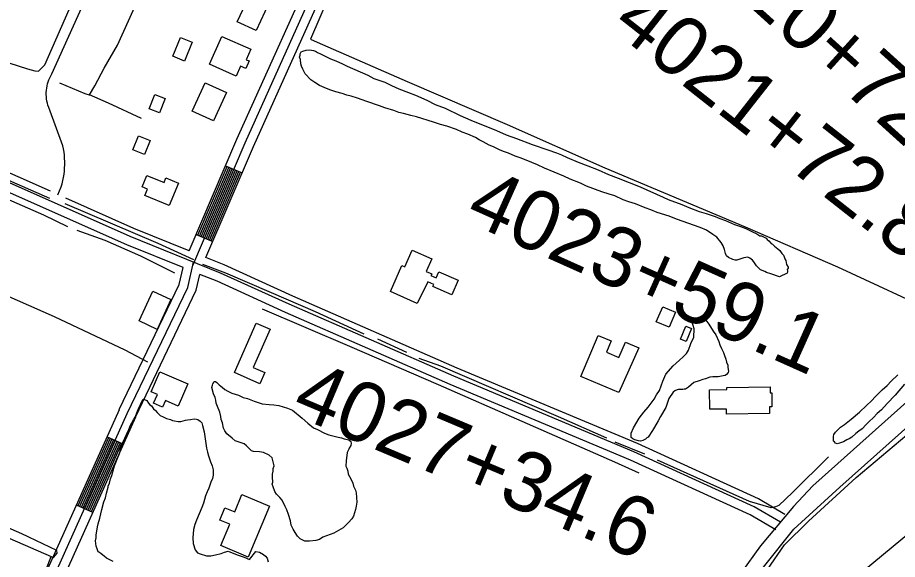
# Model space of a CAD drawing. Extents: x 3297735 to 3335592, y 670436 to 695807.
# Drawn here: x 3312870 to 3314342, y 689085 to 689991 of the extents above; entities that cross this region are included whole.
import ezdxf

# ---------------------------------------------------------------- set-up
doc = ezdxf.new("R2010")
doc.units = 0
for name, color, linetype in [('V-BLDG-OTLN', 7, 'Continuous'), ('V-DTCH-CNTR', 7, 'Continuous'), ('V-LEVE-TOET', 7, 'Continuous'), ('V-ROAD-CNTR', 7, 'Continuous'), ('V-SITE-VEGE', 7, 'Continuous'), ('V-SURV-IDEN', 7, 'Continuous'), ('V-SURV-LINE', 7, 'Continuous'), ('V-TOPO-SHOR', 7, 'Continuous')]:
    doc.layers.add(name, color=color, linetype=linetype)

msp = doc.modelspace()

# ---------------------------------------------------------------- linework, layer by layer
at = {"layer": 'V-BLDG-OTLN'}
for points in [[(3313230.3, 690044.5), (3313290.6, 690016.4), (3313268.9, 689969.8), (3313237.3, 689984.5), (3313247.2, 690005.7), (3313218.6, 690019.1), (3313222.4, 690027.3), (3313218.5, 690029.1), (3313223.9, 690040.9), (3313227.7, 690039.1)], [(3313161.5, 689950.1), (3313148.8, 689918.7), (3313129.6, 689926.6), (3313142.3, 689957.9)], [(3313190.7, 689913.2), (3313211.4, 689959.9), (3313260, 689938.4), (3313252.2, 689920.9), (3313257, 689918.8), (3313251.5, 689906.2), (3313242.7, 689910.1), (3313235.3, 689893.4)], [(3313161.9, 689834.6), (3313183.5, 689882.2), (3313219, 689866.1), (3313197.4, 689818.5)], [(3313099.3, 689862.8), (3313116.5, 689856.2), (3313107.2, 689832), (3313090, 689838.6)], [(3313062.5, 689770.2), (3313071.9, 689793.4), (3313091.3, 689785.5), (3313081.9, 689762.3)], [(3313138.9, 689714.5), (3313123.3, 689676.8), (3313082.8, 689693.5), (3313087.2, 689704.2), (3313078, 689708), (3313086, 689727.3), (3313114.7, 689715.5), (3313117.8, 689723.2)], [(3313538.6, 689513.1), (3313493.7, 689532.9), (3313512.8, 689576.4), (3313517.6, 689574.3), (3313529.9, 689602.1), (3313562.8, 689587.6), (3313553.5, 689566.5), (3313562.9, 689562.4), (3313561.5, 689559.5), (3313570.3, 689555.7), (3313574.6, 689565.8), (3313606.9, 689551.8), (3313596.5, 689527.6), (3313564.9, 689541.2), (3313566.3, 689544.5), (3313556.1, 689548.9)], [(3313126.3, 689519.4), (3313103.3, 689469.5), (3313072.8, 689483.6), (3313095.8, 689533.4)], [(3313938.8, 689482.4), (3313949.6, 689507.3), (3313971, 689498.1), (3313960.1, 689473.1)], [(3313232.8, 689397.1), (3313269, 689480.1), (3313292.1, 689470), (3313264.1, 689405.7), (3313283.4, 689397.3), (3313275.3, 689378.6)], [(3313979.4, 689452.9), (3313988.5, 689475.1), (3313997.9, 689471.2), (3313988.8, 689449)], [(3313875.9, 689363.8), (3313812.5, 689390.7), (3313841.6, 689459.2), (3313863.2, 689450.1), (3313855.4, 689431.6), (3313876.3, 689422.7), (3313887.2, 689448.3), (3313909.6, 689438.8)], [(3313107.8, 689398.7), (3313154.6, 689378.5), (3313138.4, 689341.1), (3313117, 689350.3), (3313112.3, 689339.3), (3313097.2, 689345.8), (3313103.6, 689360.4), (3313093.2, 689364.9)], [(3314056.8, 689372.5), (3314129.4, 689373.6), (3314129.5, 689363.3), (3314132, 689363.3), (3314132.4, 689340.1), (3314128.3, 689340), (3314128.4, 689328.5), (3314056.4, 689327.4), (3314056.2, 689336.2), (3314028.3, 689335.8), (3314027.8, 689368.3), (3314056.8, 689368.8)], [(3313291.5, 689173.7), (3313255.7, 689088.4), (3313209.8, 689107.7), (3313224.8, 689143.4), (3313207.9, 689150.5), (3313216.5, 689171.1), (3313233, 689164.2), (3313245.1, 689193.2)]]:
    msp.add_lwpolyline(points, close=True, dxfattribs=at)
at = {"layer": 'V-DTCH-CNTR'}
msp.add_lwpolyline([(3313389.5, 690024.6), (3313359.8, 689955.2), (3313371.3, 689950.3), (3313521.7, 689884.6), (3313688.9, 689812.6), (3313852.5, 689739.7), (3314087.4, 689641.1), (3314242.2, 689574.5), (3314418.1, 689492.6)], dxfattribs=at)
at = {"layer": 'V-LEVE-TOET'}
msp.add_lwpolyline([(3314100.4, 689022.4), (3314111.6, 689037.4), (3314125.1, 689067.9), (3314153.7, 689108.7), (3314193.6, 689148.5), (3314273.3, 689221.9), (3314369, 689302.1), (3314457.5, 689375.3), (3314528.4, 689444.5), (3314572, 689497.3), (3314613.1, 689559.8), (3314664.2, 689653.7), (3314725.2, 689763.3), (3314783.5, 689866.7), (3314830.9, 689947.5), (3314907.1, 690085.8)], dxfattribs=at)
at = {"layer": 'V-ROAD-CNTR'}
for p, q in [((3313217.7, 689743.1), (3313245.2, 689731.3)), ((3313168.6, 689628.1), (3313196.2, 689616.4)), ((3313046.4, 689277.2), (3313019.1, 689289.5)), ((3312995.2, 689163.1), (3312967.9, 689175.4))]:
    msp.add_line(p, q, dxfattribs=at)
for points in [[(3313157, 689601.1), (3313236.7, 689787.7), (3313385.3, 690118.6), (3313464.9, 690299.9), (3313538.4, 690465.9)], [(3313162.8, 689576.3), (3313250.4, 689781.7), (3313399, 690112.5), (3313478.6, 690293.8), (3313554.3, 690465.6)], [(3313184.9, 689589.8), (3313264.2, 689775.7), (3313412.7, 690106.5), (3313492.3, 690287.8), (3313568, 690459.6)], [(3314146.5, 689147), (3314102.8, 689172.3), (3313901.4, 689264.5), (3313599.7, 689391), (3313324, 689511.6), (3313209.4, 689563.8), (3313058.1, 689624.8), (3312603, 689826.8), (3312355.4, 689936.2), (3312126.9, 690035.6), (3311934.7, 690114.8), (3311545.9, 690279.9), (3311360.7, 690364.7)], [(3313146.6, 689572.9), (3313052.2, 689611), (3312597, 689813.1), (3312349.4, 689922.4), (3312121, 690021.8), (3311928.9, 690101), (3311539.8, 690266.2), (3311354.4, 690351.1)], [(3312924.4, 689700.6), (3312609.1, 689840.5), (3312361.5, 689949.9), (3312132.7, 690049.5), (3311940.5, 690128.6), (3311834.6, 690173.6)], [(3312936.8, 689694.7), (3312942.7, 689708.3), (3312944.1, 689713.4), (3312945.4, 689718.6), (3312946.4, 689723.8), (3312947.3, 689729.1), (3312947.9, 689734.4), (3312948.3, 689739.7), (3312948.5, 689745), (3312948.5, 689750.4), (3312948.3, 689755.7), (3312947.9, 689761), (3312947.2, 689766.3), (3312946.4, 689771.5), (3312945.3, 689776.8), (3312921.6, 689841.1), (3312920.4, 689844.6), (3312919.4, 689848.1), (3312918.6, 689851.6), (3312918, 689855.2), (3312917.7, 689858.9), (3312917.5, 689862.5), (3312917.5, 689866.1), (3312917.7, 689869.8), (3312918.2, 689873.4), (3312918.8, 689877), (3312919.6, 689880.5), (3312920.7, 689884), (3312921.9, 689887.4), (3312923.3, 689890.8), (3312924.9, 689894.1), (3312926.7, 689897.2), (3312991.5, 690041.3)], [(3313171.3, 689627), (3313220.4, 689741.9)], [(3313174.1, 689625.8), (3313223.2, 689740.7)], [(3313176.9, 689624.6), (3313225.9, 689739.6)], [(3313179.6, 689623.4), (3313228.7, 689738.4)], [(3313182.4, 689622.2), (3313231.5, 689737.2)], [(3313185.1, 689621.1), (3313234.2, 689736)], [(3313187.9, 689619.9), (3313237, 689734.9)], [(3313190.7, 689618.7), (3313239.7, 689733.7)], [(3313193.4, 689617.5), (3313242.5, 689732.5)], [(3313157, 689601.1), (3313063.9, 689638.6), (3312950.5, 689689)], [(3313053.2, 689328.9), (3313154.3, 689539.8), (3313164.1, 689582.1)], [(3314154.1, 689159.9), (3314109.7, 689185.7), (3313907.5, 689278.3), (3313605.6, 689404.8), (3313330.1, 689525.3), (3313215.3, 689577.6), (3313184.9, 689589.8)], [(3313039.7, 689335.4), (3313140.1, 689544.8), (3313146.6, 689572.9)], [(3313066.8, 689322.4), (3313168.6, 689534.9), (3313174.8, 689561.6)], [(3314139, 689134), (3314095.9, 689159), (3313895.4, 689250.8), (3313593.8, 689377.2), (3313317.9, 689497.9), (3313203.5, 689550), (3313174.8, 689561.6)], [(3314373.6, 689362.1), (3314200.9, 689207.5), (3314168.4, 689173.2), (3314113.2, 689107), (3314080.2, 689061.4), (3314052.4, 689016.1), (3314022.8, 688966), (3313832.5, 688665.8), (3313673.6, 688385.6), (3313641.7, 688338.8), (3313605.7, 688279.4), (3313572.8, 688233.2), (3313515, 688151.9), (3313461.4, 688077.7), (3313286.7, 687861.7), (3313174, 687698.6), (3313054.8, 687552.2), (3312992.7, 687471.1)], [(3312683.2, 688458.1), (3312787.8, 688703.9), (3312864.6, 688900), (3312928.6, 689051.3), (3313053.2, 689328.9)], [(3313039.6, 689335.1), (3312914.8, 689057.3), (3312881, 688977.4)], [(3313066.9, 689322.8), (3312942.3, 689045.3), (3312878.5, 688894.3), (3312801.6, 688698.2), (3312697, 688452.2)], [(3313021.8, 689288.2), (3312970.6, 689174.2)], [(3313024.6, 689287), (3312973.3, 689173)], [(3313027.3, 689285.8), (3312976.1, 689171.7)], [(3313030, 689284.5), (3312978.8, 689170.5)], [(3313032.8, 689283.3), (3312981.5, 689169.3)], [(3313035.5, 689282.1), (3312984.3, 689168.1)], [(3313038.2, 689280.9), (3312987, 689166.8)], [(3313041, 689279.6), (3312989.8, 689165.6)], [(3313043.7, 689278.4), (3312992.5, 689164.4)]]:
    msp.add_lwpolyline(points, dxfattribs=at)
msp.add_spline([(3314080.5, 689057.1), (3314097.3, 689035.8), (3314104.1, 689017.5), (3314104.3, 688955.9), (3314106.7, 688883.9), (3314122.9, 688838), (3314123.1, 688724.1), (3314099.3, 688621.6), (3314094.3, 688565), (3314152.6, 688493.2), (3314248.1, 688449.1), (3314313.2, 688385.2), (3314380, 688321.3), (3314430.3, 688240.4), (3314521.5, 688205.2), (3314579.6, 688215), (3314623.3, 688260), (3314633.9, 688334.4), (3314648, 688439.4), (3314677.1, 688514.4), (3314773.1, 688638.6), (3314846, 688736.7), (3314913.9, 688835.8), (3315021.2, 688958.7), (3315079.1, 689025.3), (3315118.1, 689072.2), (3315236.6, 689100.1), (3315374.6, 689051.6), (3315508.7, 688976.7), (3315561.9, 688896.4), (3315548.4, 688793), (3315511, 688741.9), (3315441.3, 688690.8), (3315377.8, 688674.9), (3315269.2, 688706.6), (3315178.8, 688788.3), (3315081.6, 688857.1), (3315021.8, 688881), (3314985.7, 688884.4), (3314958.2, 688887.7)], degree=3, dxfattribs=at)
at = {"layer": 'V-SITE-VEGE'}
for points in [[(3313821.9, 689709.1), (3313811.7, 689714), (3313794.8, 689721), (3313783.9, 689725.9), (3313751.4, 689739.3), (3313739.9, 689744.9), (3313730.4, 689749.1), (3313718.2, 689754), (3313710.7, 689756.8), (3313702.6, 689759.7), (3313691.1, 689764.6), (3313683, 689767.4), (3313676.2, 689770.2), (3313666, 689775.1), (3313659.2, 689777.9), (3313649.1, 689783.5), (3313642.3, 689787), (3313636.2, 689790.5), (3313623.4, 689796.1), (3313613.9, 689799.6), (3313604.4, 689803.9), (3313588.1, 689809.5), (3313577.3, 689812.4), (3313565.7, 689816.6), (3313537.2, 689825.2), (3313527.7, 689827.3), (3313515.5, 689830.9), (3313508, 689832.4), (3313499.2, 689835.9), (3313484.3, 689840.2), (3313475.5, 689843.7), (3313454.4, 689850.8), (3313446.3, 689853.6), (3313438.8, 689856.4), (3313428, 689860), (3313420.5, 689861.4), (3313413.1, 689864.3), (3313402.2, 689867.1), (3313394, 689869.9), (3313386.6, 689872.8), (3313375.1, 689877.7), (3313367, 689882.6), (3313360.2, 689887.4), (3313350.8, 689897.1), (3313346.8, 689905.3), (3313344.8, 689910.1), (3313343.5, 689914.2), (3313342.9, 689921), (3313341.6, 689925.1), (3313342.3, 689928.5), (3313342.4, 689930.6), (3313344.5, 689934), (3313347.2, 689935.3), (3313352.7, 689936.6), (3313358.1, 689937.2), (3313361.5, 689937.1), (3313364.9, 689936.4), (3313368.3, 689935), (3313371.7, 689932.9), (3313376.4, 689930.8), (3313384.6, 689926.6), (3313393.4, 689922.4), (3313402.2, 689918.9), (3313413.7, 689914), (3313421.1, 689909.8)], [(3313421.1, 689909.8), (3313455.7, 689895), (3313465.8, 689889.5), (3313484.2, 689883.1), (3313495.7, 689877.5), (3313507.9, 689871.9), (3313524.1, 689866.2), (3313535.6, 689861.3), (3313554.6, 689852.9), (3313568.8, 689845.9), (3313585.1, 689839.5), (3313610.2, 689827.6), (3313628.5, 689819.9), (3313671.1, 689802.3), (3313687.4, 689795.3), (3313705, 689788.9), (3313730.8, 689779.1), (3313757.2, 689769.8), (3313771.5, 689764.9), (3313780.3, 689761.4), (3313789.8, 689757.2), (3313808.1, 689749.4), (3313824.3, 689743.1), (3313841.3, 689736.7), (3313858.9, 689729), (3313875.2, 689722.7), (3313911.8, 689707.9), (3313950.4, 689691), (3313958.5, 689686.8), (3313981.6, 689678.4), (3313993.1, 689673.4), (3314010.7, 689667.1), (3314022.3, 689663.5), (3314037.2, 689658.6), (3314045.3, 689655.1), (3314054.8, 689651.5), (3314069.7, 689645.2), (3314079.9, 689641.7), (3314088.7, 689638.1), (3314098.9, 689633.2), (3314107, 689629.7), (3314112.4, 689626.3), (3314115.1, 689626.2), (3314117.1, 689624.8), (3314122.6, 689622), (3314124.6, 689620), (3314127.3, 689617.9), (3314131.3, 689613.1), (3314133.3, 689612.4), (3314136.7, 689608.9), (3314142.1, 689604.1), (3314145.4, 689601.3), (3314148.8, 689596.5), (3314151.5, 689593.7), (3314152.8, 689591), (3314154.1, 689587.6), (3314155.5, 689584.8), (3314156.7, 689578), (3314159.4, 689573.9), (3314159.4, 689571.8), (3314158, 689569.8), (3314158.6, 689567.7), (3314158.6, 689565.7), (3314157.9, 689563.7), (3314144.9, 689557.7), (3314130.6, 689562.7), (3314123.2, 689564.8), (3314120.5, 689566.2), (3314113, 689569), (3314106.3, 689575.9), (3314102.3, 689582.8), (3314099.6, 689585.5), (3314095.6, 689589), (3314092.2, 689590.4), (3314085.3, 689589.1), (3314080.5, 689587.8), (3314073.7, 689585.2), (3314071, 689585.2), (3314066.9, 689586.6), (3314059.5, 689590.1), (3314056.1, 689592.9), (3314054.8, 689596.3), (3314052.8, 689603.2), (3314050.8, 689609.3), (3314047.5, 689614.8), (3314040.1, 689623.8), (3314033.4, 689628.6), (3314022.6, 689635.6), (3314012.4, 689639.8), (3313972.4, 689654), (3313960.2, 689658.9), (3313940.5, 689665.3), (3313929.7, 689669.5), (3313920.2, 689673), (3313903.9, 689679.4), (3313893.1, 689682.9), (3313883.6, 689686.5), (3313869.3, 689692.8), (3313859.8, 689695.6), (3313847.6, 689699.9), (3313821.9, 689709.1)], [(3314354.4, 689377.8), (3314338.5, 689359.7), (3314325.4, 689345.5), (3314315.7, 689334.7), (3314308.8, 689328.7), (3314302.6, 689322), (3314295, 689315.2), (3314290.2, 689310.5), (3314283.3, 689303.1), (3314277.8, 689299.1), (3314273, 689295.1), (3314266.1, 689289.1), (3314261.9, 689286.4), (3314257.8, 689284.4), (3314252.3, 689281.1), (3314248.9, 689280.4), (3314245.5, 689279.1), (3314241.4, 689277.8), (3314238.7, 689279.2), (3314237.4, 689281.2), (3314235.3, 689282.6), (3314235.4, 689290.1), (3314236.2, 689293.5), (3314238.9, 689297.6), (3314247.2, 689305.7), (3314254.1, 689310.3), (3314265.1, 689319), (3314278.9, 689331.1), (3314290.6, 689341.9), (3314298.9, 689349.9), (3314305.8, 689357.3), (3314316.8, 689368.1), (3314325.1, 689375.5), (3314332, 689382.9), (3314343.1, 689393.7)], [(3313437.6, 689180.2), (3313436.2, 689173.4), (3313435.4, 689168), (3313431.9, 689157.1), (3313429.1, 689152.4), (3313423.6, 689146.3), (3313414.6, 689137.6), (3313398.8, 689128.3), (3313380.3, 689121.7), (3313374.8, 689117.7), (3313368.7, 689116.4), (3313358.4, 689115.2), (3313350.3, 689115.3), (3313342.8, 689118.8), (3313338.1, 689123.6), (3313334.1, 689129.8), (3313330.8, 689135.3), (3313327.4, 689142.1), (3313326.2, 689149), (3313322.9, 689159.9), (3313320.3, 689167.4), (3313317.6, 689172.9), (3313312.3, 689183.9), (3313308.3, 689188), (3313304.9, 689192.2), (3313302.9, 689193.6), (3313300.2, 689198.4), (3313297.6, 689205.9), (3313295.6, 689210.7), (3313297, 689214.1), (3313296.5, 689222.3), (3313296.5, 689227), (3313297.3, 689232.5), (3313297.3, 689236.6), (3313298.8, 689241.3), (3313297.5, 689248.1), (3313295.5, 689254.3), (3313290.8, 689259.1), (3313281.3, 689263.3), (3313274.5, 689264.8), (3313264.3, 689264.9), (3313260.9, 689266.3), (3313252.9, 689274.6), (3313248.8, 689278.1), (3313238.6, 689281.6), (3313233.9, 689283), (3313228.5, 689287.2), (3313219.7, 689294.8), (3313216.4, 689299.6), (3313214.4, 689304.4), (3313212.5, 689313.3), (3313210.5, 689318.8), (3313209.9, 689323.5), (3313207.9, 689331.1), (3313204, 689340.6), (3313202, 689346.1), (3313201.4, 689350.9), (3313200.1, 689355.7), (3313197.4, 689361.8), (3313194.8, 689372.1), (3313195.6, 689376.2), (3313196.3, 689378.2), (3313198.4, 689382.3), (3313201.1, 689382.2), (3313203.1, 689380.9), (3313207.2, 689376.7), (3313209.9, 689374.6), (3313211.9, 689372.6), (3313216.6, 689369.1), (3313221.3, 689366.3), (3313228.1, 689362.8), (3313239.6, 689359.3), (3313247.1, 689355.8), (3313254.6, 689353.6), (3313265.4, 689349.4), (3313279, 689345.1), (3313290.5, 689343.6), (3313298.7, 689343.5), (3313306.9, 689342), (3313321.1, 689337.8), (3313329.9, 689334.2), (3313346.1, 689321.1), (3313355.5, 689312.8), (3313365, 689304.5), (3313371.8, 689301.7), (3313383.3, 689296.1), (3313390.7, 689293.3), (3313397.5, 689291.1), (3313406.3, 689289), (3313411.8, 689288.2), (3313416.5, 689286.1), (3313422, 689285.4), (3313424, 689284.6), (3313427.4, 689281.9), (3313428, 689278.5), (3313427.3, 689275.1), (3313424.5, 689271), (3313423.8, 689269), (3313421, 689263.6), (3313419.4, 689249.3), (3313419.3, 689240.4)], [(3313007.4, 689153.8), (3313008.8, 689160.6), (3313010.3, 689168.1), (3313013.9, 689181), (3313016.7, 689187.7), (3313018.1, 689195.2), (3313021, 689205.4), (3313021, 689207.4), (3313023.1, 689212.2), (3313025.3, 689219.6), (3313027.4, 689225.1), (3313028.8, 689231.2), (3313031.7, 689241.4), (3313035.2, 689249.5), (3313040.1, 689261.7), (3313042.3, 689270.5), (3313045.8, 689280), (3313052.1, 689293.6), (3313055.6, 689301.7), (3313058.5, 689309.2), (3313063.3, 689317.9), (3313066.1, 689322.7), (3313071.1, 689335.6), (3313075.3, 689343.7), (3313077.4, 689349.1), (3313079.5, 689352.5), (3313082.2, 689352.4), (3313085.6, 689350.4), (3313088.9, 689346.2), (3313090.9, 689343.5), (3313093.6, 689341.4), (3313097, 689336.6), (3313100.3, 689333.8), (3313103, 689330.4), (3313108.4, 689325.5), (3313113.1, 689323.4), (3313118.6, 689320.6), (3313125.3, 689318.5), (3313128.7, 689317.1), (3313132.1, 689316.4), (3313138.2, 689315.6), (3313143, 689315.5), (3313150.5, 689317.5), (3313154, 689318.1), (3313158.7, 689318.7), (3313164.9, 689320), (3313169, 689319.3), (3313171, 689318.6), (3313175, 689315.8), (3313177.7, 689313.1), (3313179, 689308.9), (3313181.6, 689298), (3313182.9, 689290.5), (3313186, 689270.7), (3313187.3, 689263.9), (3313189.3, 689257.7), (3313192.6, 689248.1)], [(3313192.6, 689248.1), (3313195.2, 689241.3), (3313197.1, 689234.5), (3313197, 689225.6), (3313195.6, 689220.2), (3313192.8, 689214.1), (3313189.9, 689203.9), (3313187.1, 689197.8), (3313184.3, 689191), (3313180.8, 689178.8), (3313177.9, 689171.3), (3313168.8, 689150.3), (3313166, 689142.9), (3313163.8, 689134.7), (3313163, 689120.4), (3313163.5, 689110.9), (3313166.8, 689100.6), (3313170.8, 689095.8), (3313174.9, 689093.7), (3313185.7, 689090.8), (3313193.2, 689090.7), (3313200.8, 689092), (3313210.3, 689094.6), (3313215.8, 689096.6), (3313222, 689098.6), (3313237.2, 689092.2), (3313248.8, 689088.1), (3313257.6, 689084.6), (3313268.3, 689097.9), (3313274.4, 689096.5), (3313281.2, 689093), (3313284.5, 689090.2), (3313287.2, 689086.8), (3313289.2, 689080.6)], [(3313419.3, 689240.4), (3313420.6, 689237), (3313422.6, 689232.2), (3313423.2, 689227.4), (3313425.2, 689223.3), (3313427.9, 689218.5), (3313430.6, 689212.3), (3313431.8, 689206.9), (3313435.2, 689200.7), (3313436.5, 689195.9), (3313437.6, 689180.2)], [(3313029.6, 689081.3), (3313021.5, 689084.8), (3313018.1, 689086.9), (3313014.7, 689089.7), (3313009.3, 689093.8), (3313006.6, 689095.9), (3313004.6, 689097.3), (3313002.6, 689102.1), (3313001.3, 689106.9), (3313000.1, 689115.7), (3313000.8, 689120.5), (3313000.9, 689125.3), (3313003.1, 689138.9), (3313004.5, 689144.3), (3313007.4, 689153.8)]]:
    msp.add_lwpolyline(points, dxfattribs=at)
msp.add_lwpolyline([(3314018, 689489.9), (3314022, 689485), (3314026.7, 689478.2), (3314034, 689466.5), (3314038.7, 689460.3), (3314043.3, 689449.3), (3314045.3, 689443.9), (3314047.9, 689437.7), (3314051.3, 689430.8), (3314053.2, 689426), (3314055.2, 689419.9), (3314056.5, 689414.4), (3314058.5, 689409.6), (3314058.4, 689405.5), (3314059.7, 689399.4), (3314059, 689397.3), (3314056.2, 689394), (3314054.2, 689392.6), (3314050.8, 689392), (3314042.5, 689390.1), (3314033.7, 689390.2), (3314028.2, 689389.6), (3314021.4, 689386.9), (3314016.6, 689385.6), (3314010.4, 689383.7), (3314001.5, 689380.4), (3313992.6, 689373), (3313987.8, 689369.7), (3313985.7, 689369.7), (3313983, 689369), (3313976.2, 689369.1), (3313973.5, 689368.5), (3313970, 689366.5), (3313967.3, 689364.5), (3313959.6, 689353.7), (3313957.5, 689346.9), (3313954.7, 689338.7), (3313945.6, 689323.9), (3313942.1, 689316.4), (3313935.9, 689305.6), (3313932.4, 689300.2), (3313925.4, 689289.4), (3313922.7, 689288.1), (3313920.6, 689286), (3313916.5, 689283.4), (3313912.4, 689282.7), (3313909, 689282.8), (3313902.9, 689284.9), (3313899.5, 689286.3), (3313896.8, 689288.4), (3313896.9, 689295.9), (3313900.4, 689304.7), (3313910.2, 689320.9), (3313917.8, 689331.1), (3313925.4, 689339.1), (3313935.1, 689352.6), (3313939.3, 689360.1), (3313944.1, 689367.5), (3313949.8, 689383.1), (3313954.7, 689394.6), (3313967.2, 689408.8), (3313972, 689412.8), (3313977.5, 689418.2), (3313983.7, 689423.5), (3313989.2, 689428.9), (3313992.7, 689435), (3313996.9, 689445.8), (3314001.9, 689456.7), (3314002, 689470.3), (3314000.7, 689475.8), (3314000.1, 689477.8), (3313998.8, 689479.9), (3313999.5, 689483.3), (3314000.9, 689486)], close=True, dxfattribs=at)
at = {"layer": 'V-SURV-LINE'}
msp.add_lwpolyline([(3314241.4, 689028.9), (3314499.9, 689242.8)], dxfattribs=at)
at = {"layer": 'V-TOPO-SHOR'}
for p, q in [((3313521.2, 689430.8), (3313472.6, 689453)), ((3313919.5, 689260.9), (3313870.1, 689280.6)), ((3312901.9, 689029.2), (3312925.8, 689089.3))]:
    msp.add_line(p, q, dxfattribs=at)
for points in [[(3312990, 689862.2), (3312999, 689877), (3313014.3, 689906.7), (3313036.8, 689945), (3313081.4, 690044.6)], [(3314118.4, 689071.5), (3314168.8, 689135.4), (3314245.8, 689205.2), (3314370.2, 689315.9), (3314433.7, 689373.5), (3314485.7, 689426.8), (3314544, 689488.8), (3314576.4, 689528.2), (3314617, 689592.3), (3314668.7, 689685.4), (3314769.1, 689859.2), (3314864.4, 690029.9)], [(3312854.7, 689915.8), (3312886.2, 689905.7), (3312898.4, 689902), (3312904.5, 689901.9), (3312915.2, 689912.3), (3312961.8, 690018.9)], [(3312939.4, 689882.2), (3312982.2, 689864.1), (3312989.2, 689862.2), (3312990, 689862.2)], [(3312923.7, 689688.5), (3312822.2, 689732.6), (3312679.7, 689795.5), (3312556.5, 689849.2), (3312509.8, 689867.7)], [(3313076.8, 689822.6), (3313021.8, 689847.9), (3312990, 689862.2)], [(3312953.7, 689640.9), (3312913.2, 689660.5), (3312782.7, 689717.8), (3312648.8, 689774.2), (3312515.7, 689833.3), (3312509.7, 689835.1), (3312503.6, 689832.6), (3312498.4, 689820.6)], [(3313164.8, 689586), (3313104.6, 689613), (3312949.2, 689679.9)], [(3313132.6, 689563.8), (3313075.6, 689592.3), (3313016, 689618.3), (3312969.3, 689634.9)], [(3313087.3, 689414.9), (3313049.8, 689434.7), (3312931.2, 689490.7), (3312782.8, 689555.8), (3312717.7, 689586.3)], [(3313449.6, 689461.5), (3313368.5, 689499), (3313294.6, 689530.9), (3313218.1, 689563.8), (3313179.6, 689578.4)], [(3313910, 689228.8), (3313869.6, 689247.5), (3313714.1, 689315.6), (3313574.1, 689376.5), (3313425.5, 689440.9), (3313279.6, 689503.5)], [(3313856.1, 689287.4), (3313774.9, 689323), (3313577.9, 689407.8), (3313541.7, 689420.6)], [(3312925.8, 689089.3), (3312929.6, 689087.7), (3312935.8, 689095), (3312935.1, 689099.2), (3312876.6, 689127.2), (3312776.7, 689171.1), (3312709.1, 689205.6), (3312594.9, 689255.9), (3312590.6, 689255.2), (3312587.1, 689251.8), (3312586.3, 689249.2), (3312587, 689244.1), (3312590.4, 689240.7), (3312617.5, 689227.5), (3312643.4, 689215.9)], [(3314227, 689256.1), (3314167, 689196.7), (3314143.7, 689174.9), (3314138.3, 689172.3), (3314131.2, 689170.6), (3314095.1, 689181.7), (3313940.9, 689250.7)], [(3312643.4, 689215.9), (3312648.4, 689213.6), (3312704.6, 689189.5), (3312774.9, 689156.2), (3312856.7, 689119.3), (3312925.8, 689089.3)]]:
    msp.add_lwpolyline(points, dxfattribs=at)

# ---------------------------------------------------------------- texts
at = {"layer": 'V-SURV-IDEN'}
for s, rotation, p in [('4020+72.0', 317.891, (3313969, 690123.3)), ('4021+72.8', 321.8315, (3313861, 689973.4)), ('4023+59.1', 335.851, (3313615.9, 689652)), ('4027+34.6', 337.1389, (3313324.8, 689328.8))]:
    msp.add_text(s, height=100, rotation=rotation, dxfattribs=at).set_placement(p)

doc.saveas('drawing.dxf')
